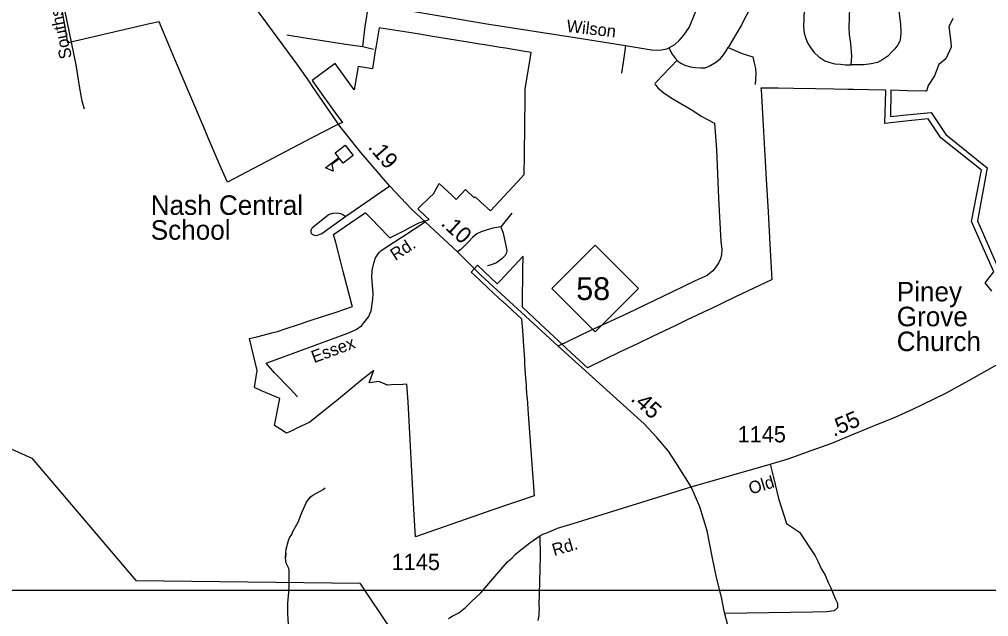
# Model space of a CAD drawing. Extents: x 2220236 to 2384410, y 720751 to 894131.
# Drawn here: x 2306578 to 2314027, y 801402 to 805990 of the extents above; entities that cross this region are included whole.
import ezdxf

# ---------------------------------------------------------------- set-up
doc = ezdxf.new("R2010")
doc.units = 0
doc.layers.add('Default', color=7, linetype='Continuous')

msp = doc.modelspace()

# ---------------------------------------------------------------- linework, layer by layer
at = {"layer": 'Default'}
for p, q in [((2309217.5, 805780.3), (2309300.7, 805761.3)), ((2309424.6, 804708.9), (2309086.5, 804475.1)), ((2310362.6, 804501.6), (2310278, 804395.1)), ((2308624.1, 801852.3), (2308626.4, 801889))]:
    msp.add_line(p, q, dxfattribs=at)
for points in [[(2299633.7, 818158.8), (2318694.1, 818158.8), (2318694.1, 801601.3), (2299633.7, 801601.3), (2299633.7, 818158.8)], [(2312639.8, 806862), (2312631.8, 806636.4), (2312623, 806398.5), (2312609.9, 806064.2), (2312604.1, 805932.9), (2312609.9, 805883.2), (2312621.6, 805842.4), (2312634.7, 805808.8), (2312657.3, 805774.5), (2312686.5, 805735.1), (2312722.9, 805703), (2312768.2, 805672.3), (2312806.1, 805657.7), (2312844, 805649), (2312887.8, 805644.6), (2312925.7, 805641.7), (2312970.9, 805640.2)], [(2312970.9, 805640.2), (2312975.3, 805707.3), (2312968, 805805.1), (2312962.2, 805840.2), (2312957.8, 805873.7), (2312954.9, 805927.8), (2312959.3, 806078.1), (2312966.6, 806266.4), (2312973.9, 806387.6), (2312982.6, 806429.9), (2312994.3, 806475.1), (2313011.8, 806524.8), (2313030.7, 806593.4), (2313041, 806632.8), (2313049.7, 806675.1), (2313055.5, 806727.7), (2313057, 806797.7), (2313059.2, 806845.2)], [(2311570.5, 805771.6), (2311614.3, 805797.8), (2311649.3, 805828.5), (2311684.3, 805869.4), (2311725.1, 805927.8), (2311779.1, 806059.1), (2311847.7, 806200.7), (2311927.9, 806373), (2312034.4, 806591.9), (2312089.8, 806713.1), (2312125.6, 806776.6)], [(2312125.6, 806776.6), (2312156.2, 806747.4), (2312183.9, 806709.4), (2312201.4, 806670), (2312223.3, 806604.3), (2312236.4, 806531.3), (2312251, 806465.7), (2312259.8, 806421.9), (2312262.7, 806394.1), (2312258.3, 806344.5), (2312255.4, 806287.6), (2312252.5, 806242.3), (2312237.9, 806195.6), (2312198.5, 806086.1), (2312124.1, 805941.6), (2312024.2, 805774.5)], [(2307078.7, 805299.2), (2307061.9, 805360.9), (2307040.6, 805476.7), (2307023.5, 805592.4), (2307014.9, 805640.3), (2306879.9, 806300.6), (2306877.7, 806316.5), (2306873.7, 806324.5), (2306887.1, 806358.4), (2306893.1, 806370.7), (2306905.1, 806384.8), (2306912.8, 806397), (2306992.3, 806453.8), (2307071.4, 806520.5)], [(2311740.8, 802398.5), (2311629.2, 802578.1), (2311565.8, 802672.2), (2311478.2, 802777.3), (2311380.7, 802882.7), (2310720, 803479.1), (2310123.8, 804025.4), (2309946, 804204.6), (2309592.4, 804530.8), (2309424.6, 804708.9), (2309202.2, 804968), (2309040, 805169.1), (2308829.9, 805473.9), (2308809.5, 805507.7), (2308718.1, 805638.6), (2308125.8, 806441.9)], [(2314052, 803902.4), (2313999, 803966.9), (2314067.2, 804050.8), (2313895.8, 804437.7), (2313971, 804832), (2313660.5, 805079.4), (2313561.2, 805226.4), (2313412.2, 805209.6), (2313228.5, 805188.9), (2313235.8, 805438.1), (2313235.5, 805445.4), (2313104.5, 805447.9), (2312989.5, 805450.1), (2312944.5, 805451), (2312838.2, 805453), (2312695.5, 805455.8), (2312527, 805458.9), (2312410, 805461.2), (2312277.5, 805460.3), (2312278.2, 805449.5), (2312294, 805175.6), (2312302, 805036.9), (2312309.8, 804899.1), (2312317.8, 804761.4), (2312332, 804511.8), (2312346.5, 804262.2), (2312362, 803991.7), (2312357.5, 803989.6), (2312080.8, 803857.2), (2311880.8, 803761.7), (2311868.5, 803755.9), (2311710.5, 803680.3), (2311623.8, 803638.9), (2311575, 803615.7), (2311448.8, 803555.2), (2311322.5, 803494.9), (2311196.2, 803434.6), (2311069.8, 803374.2), (2310943.5, 803313.8), (2310786.5, 803459.4), (2310723.2, 803518.4), (2310580.8, 803651.1), (2310444, 803777.9), (2310445.2, 803870.9), (2310446.8, 803998.2), (2310447.8, 804078.2), (2310448.8, 804158.2), (2310449, 804171.9), (2310272, 803981.4), (2310251, 803959.4), (2310099.2, 804102.1), (2310050.5, 804047.8), (2310078.8, 804021.2), (2310224.2, 803884.6), (2310290.8, 803823.6), (2310293.2, 803821.4), (2310436.8, 803689.6), (2310436.8, 803685.8), (2310443.8, 803598.7), (2310449.5, 803524.8), (2310450.2, 803514.6), (2310455.2, 803449.4), (2310461, 803373.6), (2310460, 803344.1), (2310463, 803305), (2310468.5, 803230.2), (2310472, 803182.2), (2310474, 803155.4), (2310479, 803088.4), (2310479.5, 803080.6), (2310488.8, 802956.9), (2310535.2, 802329.2), (2310407.2, 802286.8), (2310336.5, 802262.2), (2310209.8, 802218.8), (2310113, 802185.6), (2309623.2, 802014.7), (2309622, 802014.2), (2309610.8, 802226.6), (2309567, 803051.7), (2309555.8, 803187.3), (2309524, 803185.4), (2309437.8, 803181.1), (2309406, 803179.5), (2309389.2, 803187), (2309341.2, 803208.7), (2309287.2, 803201), (2309265.2, 803197.9), (2309302.8, 803294.4), (2309292.2, 803285.9), (2309197.8, 803209.3), (2309135.8, 803159), (2309014.2, 803060.5), (2308978.2, 803031.2), (2308810, 802895), (2308706.5, 802845.6), (2308678, 802831.9), (2308630.8, 802809.7), (2308586.5, 802838.1), (2308538.2, 802870.4), (2308580.5, 803076.8), (2308438.8, 803137.4), (2308384, 803160.8), (2308404.5, 803291.1), (2308346, 803537), (2308403.8, 803551.9), (2308528.2, 803584.1), (2308561, 803592.5), (2308622, 803612.8), (2308716.5, 803644.1), (2308812.5, 803675.4), (2308907.5, 803707.4), (2309004.8, 803738.9), (2309079.2, 803763.4), (2309138, 803782.8), (2309133.5, 803800.5), (2309095.8, 803944.4), (2309067.5, 804052), (2309045.8, 804135.9), (2309009.5, 804274.4), (2308993.5, 804336.1), (2309115.8, 804421.2), (2309236, 804503.5), (2309237.8, 804504.8), (2309295.8, 804445.8), (2309333.2, 804407.1), (2309425.5, 804311.3), (2309465.8, 804333.2), (2309543.5, 804371.4), (2309585.2, 804393.2), (2309647.8, 804425.9), (2309727.2, 804451.4), (2309702.8, 804474.2), (2309639.5, 804535.1), (2309650.2, 804545.2), (2309730, 804620.1), (2309761.5, 804649.8), (2309804.8, 804728.3), (2309900.8, 804638.3), (2309935.8, 804605.4), (2309971.5, 804643.9), (2310007.2, 804682.4), (2310074.2, 804619.4), (2310081.5, 804627.3), (2310125.5, 804586.5), (2310198.8, 804518.4), (2310405, 804740.7), (2310457.8, 804797.2), (2310458.8, 804946.7), (2310462, 805181.7), (2310464.8, 805379), (2310465.8, 805452.9), (2310471.2, 805485.9), (2310496, 805637.6), (2310511.8, 805735.3), (2310462.8, 805743.3), (2310314.8, 805767.4), (2310258.8, 805776.5), (2310216, 805783.4), (2310152, 805793.9), (2310117.2, 805799.5), (2310008.8, 805817.2), (2309959.5, 805825.2), (2309850.8, 805842.9), (2309801.5, 805850.9), (2309752, 805858.9), (2309653.5, 805875), (2309554.8, 805891.1), (2309456, 805907.1), (2309357.2, 805923.2), (2309342.5, 805925.6), (2309320, 805787.4), (2309313.5, 805747.9), (2309291, 805609.8), (2309212.2, 805622.6), (2309181, 805627.6), (2309152.2, 805449.6), (2309005, 805649.9), (2308827.5, 805519.5), (2308915.8, 805396.9), (2309021.2, 805252.3), (2309061, 805198.3), (2309040, 805189.6), (2309016.5, 805177.4), (2308826.5, 805078.9), (2308177, 804739.6), (2308151.5, 804796.3), (2308121, 804863.8), (2308029.8, 805078.9), (2307992.8, 805166.5), (2307895, 805393.7), (2307771.5, 805688.4), (2307733, 805780.1), (2307652.5, 805970.1), (2307578.8, 805954.6), (2306962.2, 805810.9), (2306951.2, 805809.7), (2306872, 806272.8)], [(2314052, 803902.4), (2313999, 803966.9), (2314067.2, 804050.8), (2313895.8, 804437.7), (2313971, 804832), (2313660.5, 805079.4), (2313561.2, 805226.4), (2313412.2, 805209.6), (2313228.5, 805188.9), (2313235.8, 805438.1), (2313235.5, 805445.4), (2313104.5, 805447.9), (2312989.5, 805450.1), (2312944.5, 805451), (2312838.2, 805453), (2312695.5, 805455.8), (2312527, 805458.9), (2312410, 805461.2), (2312277.5, 805460.3), (2312278.2, 805449.5), (2312294, 805175.6), (2312302, 805036.9), (2312309.8, 804899.1), (2312317.8, 804761.4), (2312332, 804511.8), (2312346.5, 804262.2), (2312362, 803991.7), (2312357.5, 803989.6), (2312080.8, 803857.2), (2311880.8, 803761.7), (2311868.5, 803755.9), (2311710.5, 803680.3), (2311623.8, 803638.9), (2311575, 803615.7), (2311448.8, 803555.2), (2311322.5, 803494.9), (2311196.2, 803434.6), (2311069.8, 803374.2), (2310943.5, 803313.8), (2310786.5, 803459.4), (2310723.2, 803518.4), (2310580.8, 803651.1), (2310444, 803777.9), (2310445.2, 803870.9), (2310446.8, 803998.2), (2310447.8, 804078.2), (2310448.8, 804158.2), (2310449, 804171.9), (2310272, 803981.4), (2310251, 803959.4), (2310099.2, 804102.1), (2310050.5, 804047.8), (2310078.8, 804021.2), (2310224.2, 803884.6), (2310290.8, 803823.6), (2310293.2, 803821.4), (2310436.8, 803689.6), (2310436.8, 803685.8), (2310443.8, 803598.7), (2310449.5, 803524.8), (2310450.2, 803514.6), (2310455.2, 803449.4), (2310461, 803373.6), (2310460, 803344.1), (2310463, 803305), (2310468.5, 803230.2), (2310472, 803182.2), (2310474, 803155.4), (2310479, 803088.4), (2310479.5, 803080.6), (2310488.8, 802956.9), (2310535.2, 802329.2), (2310407.2, 802286.8), (2310336.5, 802262.2), (2310209.8, 802218.8), (2310113, 802185.6), (2309623.2, 802014.7), (2309622, 802014.2), (2309610.8, 802226.6), (2309567, 803051.7), (2309555.8, 803187.3), (2309524, 803185.4), (2309437.8, 803181.1), (2309406, 803179.5), (2309389.2, 803187), (2309341.2, 803208.7), (2309287.2, 803201), (2309265.2, 803197.9), (2309302.8, 803294.4), (2309292.2, 803285.9), (2309197.8, 803209.3), (2309135.8, 803159), (2309014.2, 803060.5), (2308978.2, 803031.2), (2308810, 802895), (2308706.5, 802845.6), (2308678, 802831.9), (2308630.8, 802809.7), (2308586.5, 802838.1), (2308538.2, 802870.4), (2308580.5, 803076.8), (2308438.8, 803137.4), (2308384, 803160.8), (2308404.5, 803291.1), (2308346, 803537), (2308403.8, 803551.9), (2308528.2, 803584.1), (2308561, 803592.5), (2308622, 803612.8), (2308716.5, 803644.1), (2308812.5, 803675.4), (2308907.5, 803707.4), (2309004.8, 803738.9), (2309079.2, 803763.4), (2309138, 803782.8), (2309133.5, 803800.5), (2309095.8, 803944.4), (2309067.5, 804052), (2309045.8, 804135.9), (2309009.5, 804274.4), (2308993.5, 804336.1), (2309115.8, 804421.2), (2309236, 804503.5), (2309237.8, 804504.8), (2309295.8, 804445.8), (2309333.2, 804407.1), (2309425.5, 804311.3), (2309465.8, 804333.2), (2309543.5, 804371.4), (2309585.2, 804393.2), (2309647.8, 804425.9), (2309727.2, 804451.4), (2309702.8, 804474.2), (2309639.5, 804535.1), (2309650.2, 804545.2), (2309730, 804620.1), (2309761.5, 804649.8), (2309804.8, 804728.3), (2309900.8, 804638.3), (2309935.8, 804605.4), (2309971.5, 804643.9), (2310007.2, 804682.4), (2310074.2, 804619.4), (2310081.5, 804627.3), (2310125.5, 804586.5), (2310198.8, 804518.4), (2310405, 804740.7), (2310457.8, 804797.2), (2310458.8, 804946.7), (2310462, 805181.7), (2310464.8, 805379), (2310465.8, 805452.9), (2310471.2, 805485.9), (2310496, 805637.6), (2310511.8, 805735.3), (2310462.8, 805743.3), (2310314.8, 805767.4), (2310258.8, 805776.5), (2310216, 805783.4), (2310152, 805793.9), (2310117.2, 805799.5), (2310008.8, 805817.2), (2309959.5, 805825.2), (2309850.8, 805842.9), (2309801.5, 805850.9), (2309752, 805858.9), (2309653.5, 805875), (2309554.8, 805891.1), (2309456, 805907.1), (2309357.2, 805923.2), (2309342.5, 805925.6), (2309320, 805787.4), (2309313.5, 805747.9), (2309291, 805609.8), (2309212.2, 805622.6), (2309181, 805627.6), (2309152.2, 805449.6), (2309005, 805649.9), (2308827.5, 805519.5), (2308915.8, 805396.9), (2309021.2, 805252.3), (2309061, 805198.3), (2309040, 805189.6), (2309016.5, 805177.4), (2308826.5, 805078.9), (2308177, 804739.6), (2308151.5, 804796.3), (2308121, 804863.8), (2308029.8, 805078.9), (2307992.8, 805166.5), (2307895, 805393.7), (2307771.5, 805688.4), (2307733, 805780.1), (2307652.5, 805970.1), (2307578.8, 805954.6), (2306962.2, 805810.9), (2306951.2, 805809.7), (2306872, 806272.8)], [(2309217.5, 805780.3), (2309235, 805935.1), (2309262.7, 806108.8)], [(2309262.7, 806108.8), (2309491, 806070.1), (2309855.7, 806010.2), (2310170.8, 805956.2), (2310898.7, 805843.8), (2311237.2, 805788.4)], [(2313335.6, 806054.7), (2313348.8, 805949.7), (2313353.1, 805892.7), (2313348.8, 805851.8), (2313344.4, 805821.2), (2313329.8, 805793.5), (2313306.5, 805762.8), (2313283.1, 805739.5), (2313252.5, 805707.3), (2313213.1, 805681.1), (2313172.2, 805659.2), (2313124.1, 805649), (2313068.7, 805641.7), (2313020.5, 805641.7), (2312970.9, 805640.2)], [(2313753, 805995.9), (2313731.2, 805953.9), (2313721.8, 805935.6), (2313735.8, 805813.9), (2313740, 805775.2), (2313698.2, 805685.4), (2313644.5, 805642.2), (2313609.8, 805555.4), (2313562.2, 805480.6), (2313550.2, 805439.2), (2313541.5, 805439.4), (2313404, 805441.9), (2313274.8, 805444.7), (2313274.8, 805437.4), (2313271.5, 805243.6), (2313396.8, 805255.6), (2313585, 805273.8), (2313698.2, 805106), (2314016, 804848.3), (2313940.2, 804441.8), (2314101.5, 804072.6)], [(2313753, 805995.9), (2313731.2, 805953.9), (2313721.8, 805935.6), (2313735.8, 805813.9), (2313740, 805775.2), (2313698.2, 805685.4), (2313644.5, 805642.2), (2313609.8, 805555.4), (2313562.2, 805480.6), (2313550.2, 805439.2), (2313541.5, 805439.4), (2313404, 805441.9), (2313274.8, 805444.7), (2313274.8, 805437.4), (2313271.5, 805243.6), (2313396.8, 805255.6), (2313585, 805273.8), (2313698.2, 805106), (2314016, 804848.3), (2313940.2, 804441.8), (2314101.5, 804072.6)], [(2308634, 805870.8), (2308775.5, 805848.9), (2309121.2, 805793.5), (2309217.5, 805780.3)], [(2311237.2, 805788.4), (2311226.2, 805713.2), (2311204.4, 805577.4)], [(2311237.2, 805788.4), (2311360.4, 805768.6), (2311436.3, 805757), (2311478.6, 805754), (2311513.6, 805755.5), (2311553, 805762.8), (2311570.5, 805771.6)], [(2311570.5, 805771.6), (2311593.8, 805721.9), (2311617.2, 805692.7), (2311639.1, 805669.4), (2311662.4, 805653.3), (2311693, 805638.7), (2311736.8, 805625.6), (2311771.8, 805621.2), (2311814.1, 805616.8), (2311849.1, 805618.3), (2311879.8, 805631.4), (2311936.7, 805663.5), (2311967.3, 805689.8), (2311989.2, 805717.6), (2312006.7, 805743.8), (2312024.2, 805774.5)], [(2312024.2, 805774.5), (2312132.1, 805727.8), (2312213.9, 805702.9), (2312228, 805643.8), (2312236.4, 805612.8), (2312237.8, 805570.6), (2312236.4, 805534), (2312232.2, 805488.9)], [(2311633.5, 805676.9), (2311585.7, 805626.2), (2311512.5, 805550.2), (2311484.4, 805520.6), (2311463.3, 805499.5), (2311461.9, 805493.8), (2311463.3, 805489.6), (2311468.9, 805484), (2311485.8, 805464.3), (2311533.7, 805423.4), (2311601.2, 805378.4), (2311754.5, 805289.7), (2311817.9, 805246.1), (2311865.7, 805219.3), (2311921.3, 805191.3), (2311934.5, 804989.9), (2311952, 804615.5), (2311969.5, 804282.7), (2311976, 804223.5), (2311973.9, 804184.1), (2311967.3, 804149.1), (2311954.2, 804122.8), (2311927.9, 804083.4), (2311908.2, 804057.1), (2311864.4, 804022.1), (2311772.5, 803980.5), (2311593.1, 803895.1), (2311251.8, 803730.9), (2310962.9, 803597.3), (2310720, 803479.1)], [(2309086.5, 804475.1), (2308902.1, 804341.3), (2308858.3, 804326.7), (2308832.2, 804334.5), (2308822, 804344.5), (2308819.9, 804356.4), (2308819.9, 804372.4), (2308827.6, 804388.5), (2308845.3, 804404.6), (2308950.4, 804487.7), (2308962.3, 804493.8), (2308988.2, 804502.1), (2309020.3, 804504.4), (2309046.4, 804498.7), (2309064.3, 804491), (2309086.5, 804475.1)], [(2308716.4, 803089.4), (2308661, 803149.2), (2308538.4, 803274.7), (2308474.9, 803349.2), (2309102.1, 803579.8), (2309165.7, 803608.4), (2309209.6, 803636.8), (2309225.3, 803659.1), (2309264.7, 803707.5), (2309270.5, 803727.6), (2309282.2, 803749.7), (2309295.3, 803841.6), (2309296.9, 803885.7), (2309287.6, 804005.6), (2309288.9, 804061.6), (2309302.2, 804117.6), (2309315.8, 804157.8), (2309329.6, 804181.9), (2309343.4, 804200.1), (2309359.3, 804214.2), (2309504.2, 804309.7), (2309525.9, 804322), (2309697.4, 804434.5)], [(2310278, 804395.1), (2310216.8, 804386.3), (2310164.2, 804370.2), (2310127.8, 804357.1), (2310094.2, 804341.1), (2310059.2, 804313.3), (2310028.6, 804279.7), (2309996.5, 804247.6), (2309970.2, 804222.8), (2309946, 804204.6)], [(2310278, 804395.1), (2310297, 804346.9), (2310305.7, 804298.7), (2310316, 804253.5), (2310323.3, 804211.1), (2310318.9, 804192.2), (2310311.6, 804174.6), (2310286.8, 804151.3), (2310245.9, 804119.2), (2310203.6, 804103.1), (2310175.9, 804095.8)], [(2311740.8, 802398.5), (2312348, 802572.6), (2312485.9, 802614.2), (2312663.1, 802677.7), (2312820.7, 802734.6), (2312992.4, 802805.8), (2313193.8, 802886.8), (2313303.2, 802930.6), (2313443.2, 802996.3), (2313692.7, 803116.7), (2313874.3, 803215.3), (2314355.3, 803487)], [(2306159.4, 802848.4), (2306673.5, 802620), (2307473.4, 801679.1), (2309194.8, 801657.6), (2309660.1, 800963), (2310110.9, 800863.8), (2310566.4, 800898.8), (2311059.4, 800764.1), (2311147.7, 800749.1), (2311241.8, 800736.1), (2312268.4, 800633.2), (2314018.8, 799598.5), (2314060.9, 799577), (2314097.2, 799559.3), (2314223.7, 799504.7), (2314285.9, 799475.4), (2314601.4, 799322.8), (2318782.1, 797406.7)], [(2312348, 802572.6), (2312373, 802471.4), (2312412.2, 802309.6), (2312434.3, 802238.5), (2312473.5, 802115.9), (2312573.9, 802049.8), (2312694, 801868.3)], [(2308626.4, 801889), (2308628.3, 801919.4), (2308647.5, 801987.6), (2308655.3, 802007.7), (2308671.1, 802033.7), (2308676.8, 802049.8), (2308720, 802128.4), (2308749.2, 802202.6), (2308784.2, 802280.8), (2308811.9, 802319.2), (2308833.7, 802333.5), (2308913.1, 802378.3), (2308929, 802390.4)], [(2309876.3, 801387.2), (2309904.4, 801405.5), (2309954.4, 801431.5), (2310006.4, 801472.4), (2310051.4, 801516), (2310123.2, 801585), (2310248.4, 801728.6), (2310330.5, 801821.6), (2310365.6, 801854.4), (2310387.4, 801878.5), (2310431.2, 801915.7), (2310501.2, 801968.3), (2310577.8, 802023), (2310599.7, 802034), (2310639.1, 802047.1), (2310713.5, 802080), (2310833.8, 802117.2), (2311740.8, 802398.5)], [(2312632.7, 797707.2), (2312634.4, 797807.2), (2312632.5, 798098.2), (2312632.5, 798282.2), (2312635.8, 798456.2), (2312625.9, 798594.2), (2312609.5, 798748.5), (2312537.3, 799024.4), (2312475, 799303.6), (2312374.3, 799774.4), (2312280.2, 800238.5), (2312245.2, 800394), (2312210.2, 800545.1), (2312133.6, 800893.2), (2312122.6, 800933.5), (2312089.8, 801053.1), (2312062, 801186.6), (2311994.6, 801443.9), (2311972.8, 801551.2), (2311935.6, 801702.3), (2311905.8, 801851.1), (2311864.4, 802060.3), (2311808.7, 802245.3), (2311740.8, 802398.5)], [(2310577.8, 802023), (2310580, 801865.4), (2310573.4, 801575.1), (2310570.6, 801493.5), (2310572, 801461.1), (2310569.2, 801432.9), (2310569.2, 801409), (2310563.6, 801371)], [(2308626.4, 801889), (2308625.9, 801889), (2308624.1, 801852.3)], [(2308655.8, 801169.7), (2308651.4, 801255.9), (2308641, 801426.6), (2308641, 801504), (2308648, 801589.9), (2308652.2, 801639.2), (2308650.5, 801699.8), (2308652.2, 801725.7), (2308652, 801755.7), (2308647.7, 801771.7), (2308629.4, 801813.4), (2308625.2, 801829.4), (2308624.1, 801852.3)], [(2312694, 801868.3), (2312713.6, 801826.7), (2312743, 801765.4), (2312770, 801718.8), (2312794.7, 801664.1), (2312811.5, 801628.5), (2312833.7, 801571.7), (2312848.4, 801539.8), (2312865.5, 801505.5), (2312865.5, 801468.7), (2312838.6, 801446.7), (2312779.8, 801439.3), (2312674.4, 801436.9), (2311998.6, 801424.3)]]:
    msp.add_lwpolyline(points, dxfattribs=at)
for points in [[(2309144.5, 804944.4), (2309067.3, 804884.2), (2309039, 804920.6), (2308979.8, 804874.4), (2308989.5, 804822.4), (2308931.7, 804849.2), (2309033.1, 804928.1), (2309004.8, 804964.4), (2309082.1, 805024.6)], [(2310670.6, 803923.4), (2311003.6, 804256.4), (2311336.6, 803923.4), (2311003.6, 803590.4)]]:
    msp.add_lwpolyline(points, close=True, dxfattribs=at)

# ---------------------------------------------------------------- texts
for s, height, rotation, p in [('Southside', 95, 101.55499, (2306982.8, 805696.1)), ('Wilson', 95, 353.33711, (2310778.9, 805894.3)), ('.19', 125, 310.64972, (2309252.4, 805005.4)), ('.10', 125, 317.31203, (2309811.1, 804414.1)), ('Rd.', 95, 33.38784, (2309467.7, 804132.6)), ('Essex', 95, 20.18684, (2308842.5, 803348.2)), ('.45', 125, 317.92549, (2311270.3, 803066.6)), ('.55', 125, 23.11793, (2312836.5, 802781.7)), ('Old', 95, 17.08332, (2312199.5, 802338.7)), ('Rd.', 95, 16.40172, (2310687.9, 801865.9))]:
    msp.add_text(s, height=height, rotation=rotation, dxfattribs=at).set_placement(p)
for s, height, p in [('Nash Central', 150, (2307587.7, 804488)), ('School', 150, (2307587.7, 804297)), ('58', 175, (2310857.8, 803833.6)), ('Piney', 150, (2313320.9, 803823.3)), ('Grove', 150, (2313320.9, 803632.3)), ('Church', 150, (2313320.9, 803441.2)), ('1145', 125, (2312097.2, 802740.2)), ('1145', 125, (2309438.4, 801759.3))]:
    msp.add_text(s, height=height, dxfattribs=at).set_placement(p)

doc.saveas('drawing.dxf')
